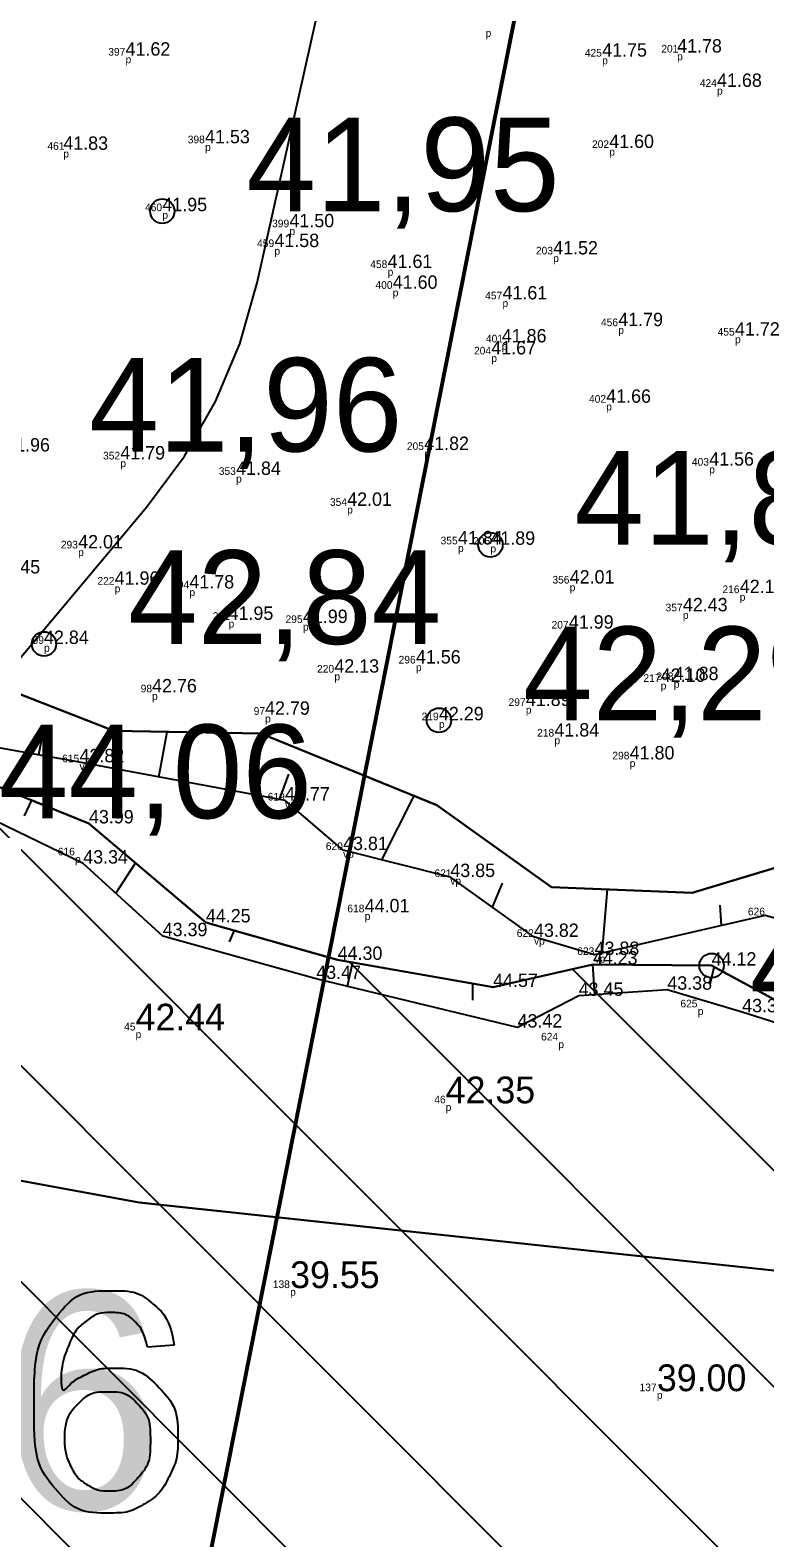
# Model space of a CAD drawing. Extents: x 700746 to 706058, y 6570320 to 6580460.
# Drawn here: x 703016.34 to 703035.57, y 6577333.29 to 6577372.73 of the extents above; entities that cross this region are included whole.
import ezdxf

# ---------------------------------------------------------------- set-up
doc = ezdxf.new("R2010")
doc.units = 0
for name, color, linetype in [('GEOLPUNKT', 7, 'Continuous'), ('Kaevandatud ala', 7, 'Continuous'), ('kataster', 7, 'Continuous'), ('KORGUS-EH2000', 7, 'Continuous'), ('Lamami horisontaal_EH2000', 7, 'Continuous'), ('MOOTKOOD', 7, 'Continuous'), ('MOOTKORG-EH2000', 7, 'Continuous'), ('MOOTNR', 7, 'Continuous'), ('Plokid', 7, 'Continuous'), ('RELJEEF', 7, 'Continuous'), ('vahekiht', 7, 'Continuous'), ('VEEKOGU', 7, 'Continuous'), ('VWX2_MV_PLOKK', 7, 'Continuous')]:
    doc.layers.add(name, color=color, linetype=linetype)

msp = doc.modelspace()

# ---------------------------------------------------------------- linework, layer by layer
at = {"layer": 'GEOLPUNKT'}
msp.add_lwpolyline([(703020.108, 6577338.335), (703019.413, 6577338.278)], dxfattribs=at)
for points in [[(703019.413, 6577338.278), (703019.319, 6577338.693), (703019.148, 6577338.881), (703018.863, 6577339.182), (703018.446, 6577339.182), (703018.111, 6577339.182), (703017.855, 6577338.995), (703017.526, 6577338.754), (703017.335, 6577338.291), (703017.144, 6577337.828), (703017.136, 6577336.973), (703017.389, 6577337.358), (703017.755, 6577337.544), (703018.121, 6577337.731), (703018.522, 6577337.731), (703019.223, 6577337.731), (703019.715, 6577337.216), (703020.208, 6577336.701), (703020.208, 6577335.885), (703020.208, 6577335.349), (703019.976, 6577334.888), (703019.745, 6577334.428), (703019.34, 6577334.183), (703018.935, 6577333.938), (703018.422, 6577333.938), (703017.546, 6577333.938), (703016.994, 6577334.581), (703016.441, 6577335.225), (703016.441, 6577336.701), (703016.441, 6577338.353), (703017.052, 6577339.103), (703017.585, 6577339.756), (703018.489, 6577339.756), (703019.162, 6577339.756), (703019.592, 6577339.378), (703020.022, 6577339.001), (703020.108, 6577338.335)], [(703017.245, 6577335.881), (703017.245, 6577335.519), (703017.398, 6577335.189), (703017.552, 6577334.858), (703017.826, 6577334.685), (703018.101, 6577334.512), (703018.406, 6577334.512), (703018.852, 6577334.512), (703019.169, 6577334.87), (703019.487, 6577335.228), (703019.487, 6577335.842), (703019.487, 6577336.433), (703019.173, 6577336.774), (703018.859, 6577337.114), (703018.379, 6577337.114), (703017.905, 6577337.114), (703017.575, 6577336.774), (703017.245, 6577336.433), (703017.245, 6577335.881)]]:
    msp.add_open_spline(points, degree=3, dxfattribs=at)
at = {"layer": 'Kaevandatud ala'}
for p, q in [((702992.432, 6577357.989), (703090.54, 6577259.881)), ((703000.537, 6577355.541), (703089.337, 6577266.74)), ((703006.006, 6577355.729), (703090.032, 6577271.702)), ((703013.828, 6577353.564), (703092.321, 6577275.07)), ((703024.691, 6577348.358), (703084.749, 6577288.3)), ((703030.536, 6577348.169), (703086.728, 6577291.977))]:
    msp.add_line(p, q, dxfattribs=at)
msp.add_lwpolyline([(703036.71, 6577346.89), (703034.18, 6577348.26), (703031.07, 6577348.29), (703028.46, 6577347.7), (703024.39, 6577348.41), (703020.94, 6577349.39), (703017.88, 6577351.98), (703014.52, 6577353.34), (703009.63, 6577354.92), (703006.58, 6577355.75), (703003.34, 6577355.63), (702999.56, 6577355.51), (702997.05, 6577356.29), (702993.2, 6577357.76), (702990.28, 6577358.63), (702987.96, 6577358.83), (702985.17, 6577359.82)], dxfattribs=at)
at = {"layer": 'kataster'}
msp.add_lwpolyline([(702859.8, 6577465.72), (703125.43, 6577441.71), (703167.04, 6577172.32), (703141.54, 6577201.64), (703129.16, 6577218.59), (703119.31, 6577233.95), (703096.08, 6577280.59), (703057.1, 6577329.85), (703041.25, 6577339.7), (703019.19, 6577342.06), (703005.04, 6577344.66), (702961.68, 6577364.05), (702944.77, 6577367.92), (702900.72, 6577367.74), (702878.06, 6577370.59), (702863.2, 6577375.41), (702862.38, 6577440.12)], close=True, dxfattribs=at)
msp.add_lwpolyline([(702754.28, 6577347.92), (702820.1, 6577376.69), (702831.19, 6577380.43), (702839.86, 6577381.59), (702851.4, 6577379.23), (702863.2, 6577375.41), (702878.06, 6577370.59), (702900.72, 6577367.74), (702944.77, 6577367.92), (702961.68, 6577364.05), (703005.04, 6577344.66), (703019.19, 6577342.06), (703041.25, 6577339.7), (703057.1, 6577329.85), (703096.08, 6577280.59), (703119.31, 6577233.95), (703129.16, 6577218.59), (703141.54, 6577201.64), (703167.04, 6577172.32), (703168.73, 6577170.37), (703277.36, 6577072.83), (703231.53, 6577106.55), (703089.87, 6577211.79), (702713.81, 6577334.91)], dxfattribs=at)
at = {"layer": 'KORGUS-EH2000'}
for centre in [(703019.801, 6577367.996), (703028.389, 6577359.269), (703016.703, 6577356.674), (703027.042, 6577354.677), (703034.18, 6577348.26)]:
    msp.add_circle(centre, 0.32, dxfattribs=at)
at = {"layer": 'Lamami horisontaal_EH2000'}
msp.add_lwpolyline([(703006.391, 6577318.752), (703012.55, 6577346.43), (703012.667, 6577347.028), (703012.754, 6577347.631), (703012.81, 6577348.236), (703012.835, 6577348.846), (703012.875, 6577351.291), (703012.933, 6577351.884), (703013.086, 6577352.442), (703013.335, 6577352.964), (703013.68, 6577353.45), (703019.384, 6577360.255), (703020.377, 6577361.59), (703021.191, 6577363.013), (703021.826, 6577364.523), (703022.283, 6577366.122), (703029.807, 6577399.721)], dxfattribs=at)
at = {"layer": 'Plokid'}
msp.add_lwpolyline([(703003.9, 6577246.25), (703043.339, 6577445.098)], dxfattribs=at)
at = {"layer": 'RELJEEF'}
for p, q in [((703016.68, 6577354.421), (703016.562, 6577353.767)), ((703019.71, 6577353.192), (703019.928, 6577354.376)), ((703023.104, 6577353.272), (703022.856, 6577352.608)), ((703025.545, 6577351.029), (703026.389, 6577352.701)), ((703016.191, 6577352.176), (703016.388, 6577352.584)), ((703019.094, 6577350.952), (703018.58, 6577350.153)), ((703028.701, 6577350.416), (703028.437, 6577349.792)), ((703031.312, 6577348.583), (703031.454, 6577350.252)), ((703034.391, 6577349.839), (703034.429, 6577349.306)), ((703021.555, 6577348.879), (703021.692, 6577349.176)), ((703024.779, 6577348.342), (703024.64, 6577347.715)), ((703031.058, 6577348.287), (703031.112, 6577347.498)), ((703034.139, 6577347.775), (703034.248, 6577348.223)), ((703027.928, 6577347.358), (703027.932, 6577347.792))]:
    msp.add_line(p, q, dxfattribs=at)
for points in [[(702985.17, 6577359.82), (702987.96, 6577358.83), (702990.28, 6577358.63), (702993.2, 6577357.76), (702997.05, 6577356.29), (702999.56, 6577355.51), (703003.34, 6577355.63), (703006.58, 6577355.75), (703009.63, 6577354.92), (703014.52, 6577353.34), (703017.88, 6577351.98), (703020.94, 6577349.39), (703024.39, 6577348.41), (703028.46, 6577347.7), (703031.07, 6577348.29), (703034.18, 6577348.26), (703036.71, 6577346.89)], [(703043.94, 6577346.43), (703038.41, 6577348.796), (703035.583, 6577349.574), (703031.116, 6577348.538), (703029.53, 6577349.01), (703027.34, 6577350.577), (703024.533, 6577351.283), (703023.013, 6577352.579), (703017.633, 6577353.578), (703012.802, 6577354.433), (703009.63, 6577354.92), (703006.58, 6577355.75), (703004.244, 6577356.833)], [(703006.58, 6577355.75), (703009.63, 6577354.92), (703014.52, 6577353.34), (703017.88, 6577351.98), (703020.94, 6577349.39), (703024.39, 6577348.41), (703028.46, 6577347.7), (703031.07, 6577348.29), (703034.18, 6577348.26), (703036.71, 6577346.89)]]:
    msp.add_lwpolyline(points, dxfattribs=at)
at = {"layer": 'vahekiht'}
msp.add_open_spline([(702979.832, 6577405.847), (702968.107, 6577383.619), (702956.937, 6577340.299), (703007.686, 6577297.989), (703005.438, 6577248.778), (703018.696, 6577224.523), (703025.875, 6577210.26), (703039.06, 6577207.602), (703055.215, 6577200.514), (703065.918, 6577180.529), (703097.43, 6577186.962), (703125.436, 6577225.369), (703148.077, 6577281.443), (703138.931, 6577341.457), (703139.445, 6577382.673), (703130.544, 6577416.204), (703100.319, 6577426.617), (703061.125, 6577412.698), (703017.391, 6577461.228), (702989.678, 6577424.511), (702979.832, 6577405.847)], degree=3, dxfattribs=at)
msp.add_open_spline([(702979.832, 6577405.847), (702968.107, 6577383.619), (702956.937, 6577340.299), (703007.686, 6577297.989), (703005.438, 6577248.778), (703018.696, 6577224.523), (703025.875, 6577210.26), (703039.06, 6577207.602), (703055.215, 6577200.514), (703065.918, 6577180.529), (703097.43, 6577186.962), (703125.436, 6577225.369), (703148.077, 6577281.443), (703138.931, 6577341.457), (703139.445, 6577382.673), (703130.544, 6577416.204), (703100.319, 6577426.617), (703061.125, 6577412.698), (703017.391, 6577461.228), (702989.678, 6577424.511), (702979.832, 6577405.847)], degree=3, dxfattribs=at)
at = {"layer": 'VEEKOGU'}
for points in [[(703038.763, 6577351.697), (703033.669, 6577350.166), (703029.986, 6577350.309), (703026.99, 6577352.457), (703022.38, 6577354.33), (703018.529, 6577354.402), (703013.913, 6577356.196), (703007.585, 6577356.945), (703003.126, 6577359.164), (702998.893, 6577361.271), (702993.656, 6577361.035), (702989.07, 6577362.429), (702983.354, 6577365.181)], [(702983.354, 6577365.181), (702989.07, 6577362.429), (702993.656, 6577361.035), (702998.893, 6577361.271), (703003.126, 6577359.164), (703007.585, 6577356.945), (703013.913, 6577356.196), (703018.529, 6577354.402), (703022.38, 6577354.33), (703026.99, 6577352.457), (703029.986, 6577350.309), (703033.669, 6577350.166), (703038.763, 6577351.697)], [(703038.2, 6577346.02), (703034.98, 6577347.04), (703033.02, 6577347.63), (703030.7, 6577347.47), (703029.1, 6577346.64), (703023.83, 6577347.91), (703019.81, 6577349.03), (703017.73, 6577350.93), (703013.38, 6577353.03), (703008.77, 6577354.76), (703003.4, 6577355), (702999.2, 6577355), (702993.41, 6577357.14), (702988.14, 6577358.08), (702984.34, 6577359.57)], [(703038.2, 6577346.02), (703034.98, 6577347.04), (703033.02, 6577347.63), (703030.7, 6577347.47), (703029.1, 6577346.64), (703023.83, 6577347.91), (703019.81, 6577349.03), (703017.73, 6577350.93), (703013.38, 6577353.03), (703008.77, 6577354.76), (703003.4, 6577355), (702999.2, 6577355), (702993.41, 6577357.14), (702988.14, 6577358.08), (702984.34, 6577359.57)]]:
    msp.add_lwpolyline(points, dxfattribs=at)
at = {"layer": 'VWX2_MV_PLOKK'}
msp.add_lwpolyline([(703044.07, 6577449.05), (703125.37, 6577441.7), (703167.08, 6577172.26), (703170.22, 6577152.1), (703231.53, 6577106.55), (703277.36, 6577072.83), (703360.09, 6576531.99), (703311.6, 6576228.52), (703293.62, 6575965.66), (703294.04, 6575933.77), (703295.43, 6575829.7), (703298.36, 6575609.6), (703298.84, 6575573.29), (703155.29, 6575552.59), (703145.59, 6575981.92), (703123.04, 6576234.88), (703120.61, 6576749.6), (703011.59, 6576989.47), (703015.74, 6577110.88), (702996.73, 6577210.32)], close=True, dxfattribs=at)

# ---------------------------------------------------------------- texts
at = {"layer": 'GEOLPUNKT'}
msp.add_text('PA-6', height=5.7, dxfattribs=at).set_placement((703002.864, 6577334.034))
at = {"layer": 'KORGUS-EH2000'}
for s, p in [('41,95', (703022.001, 6577367.996)), ('41,96', (703017.887, 6577361.709)), ('41,89', (703030.589, 6577359.269)), ('42,84', (703018.903, 6577356.674)), ('42,29', (703029.242, 6577354.677)), ('44,06', (703015.52, 6577352.115)), ('44,12', (703035.18, 6577347.035))]:
    msp.add_text(s, height=2.45, dxfattribs=at).set_placement(p)
at = {"layer": 'MOOTKOOD'}
for s, p in [('p', (703028.263, 6577372.556)), ('p', (703018.838, 6577371.865)), ('p', (703031.316, 6577371.839)), ('p', (703033.278, 6577371.946)), ('p', (703034.323, 6577371.048)), ('p', (703017.208, 6577369.401)), ('p', (703020.92, 6577369.572)), ('p', (703031.5, 6577369.449)), ('p', (703019.801, 6577367.796)), ('p', (703023.128, 6577367.375)), ('p', (703022.735, 6577366.857)), ('p', (703030.033, 6577366.664)), ('p', (703025.698, 6577366.309)), ('p', (703025.833, 6577365.766)), ('p', (703028.706, 6577365.488)), ('p', (703031.736, 6577364.788)), ('p', (703028.687, 6577364.363)), ('p', (703034.792, 6577364.541)), ('p', (703028.412, 6577364.048)), ('p', (703031.421, 6577362.784)), ('p', (703026.657, 6577361.548)), ('p', (703018.701, 6577361.301)), ('p', (703034.117, 6577361.14)), ('p', (703021.732, 6577360.897)), ('p', (703024.64, 6577360.087)), ('p', (703017.597, 6577358.973)), ('p', (703027.54, 6577359.08)), ('p', (703028.389, 6577359.069)), ('p', (703018.552, 6577358.024)), ('p', (703030.465, 6577358.055)), ('p', (703020.509, 6577357.927)), ('p', (703034.917, 6577357.804)), ('p', (703033.428, 6577357.328)), ('p', (703021.535, 6577357.105)), ('p', (703023.481, 6577357.022)), ('p', (703030.443, 6577356.875)), ('p', (703016.703, 6577356.474)), ('p', (703024.304, 6577355.724)), ('p', (703026.439, 6577355.963)), ('p', (703019.532, 6577355.208)), ('p', (703032.848, 6577355.483)), ('p', (703033.19, 6577355.528)), ('p', (703029.317, 6577354.852)), ('p', (703022.49, 6577354.622)), ('p', (703027.042, 6577354.477)), ('p', (703030.066, 6577354.052)), ('vp', (703017.633, 6577353.378)), ('p', (703032.036, 6577353.454)), ('vp', (703023.013, 6577352.379)), ('p', (703017.517, 6577350.943)), ('vp', (703024.533, 6577351.083)), ('vp', (703027.34, 6577350.377)), ('p', (703025.098, 6577349.454)), ('vp', (703029.53, 6577348.81)), ('vp', (703031.116, 6577348.338)), ('p', (703033.818, 6577346.967)), ('p', (703019.1, 6577346.363)), ('p', (703030.167, 6577346.101)), ('p', (703027.218, 6577344.457)), ('p', (703023.147, 6577339.624)), ('p', (703032.747, 6577336.927))]:
    msp.add_text(s, height=0.2, dxfattribs=at).set_placement(p)
at = {"layer": 'MOOTKORG-EH2000'}
for s, height, p in [('41.62', 0.35, (703018.838, 6577372.065)), ('41.75', 0.35, (703031.316, 6577372.039)), ('41.78', 0.35, (703033.278, 6577372.146)), ('41.68', 0.35, (703034.323, 6577371.248)), ('41.83', 0.35, (703017.208, 6577369.601)), ('41.83', 0.35, (703017.208, 6577369.601)), ('41.53', 0.35, (703020.92, 6577369.772)), ('41.60', 0.35, (703031.5, 6577369.649)), ('41.95', 0.35, (703019.801, 6577367.996)), ('41.50', 0.35, (703023.128, 6577367.575)), ('41.58', 0.35, (703022.735, 6577367.057)), ('41.52', 0.35, (703030.033, 6577366.864)), ('41.61', 0.35, (703025.698, 6577366.509)), ('41.60', 0.35, (703025.833, 6577365.966)), ('41.61', 0.35, (703028.706, 6577365.688)), ('41.79', 0.35, (703031.736, 6577364.988)), ('41.86', 0.35, (703028.687, 6577364.563)), ('41.72', 0.35, (703034.792, 6577364.741)), ('41.72', 0.35, (703034.792, 6577364.741)), ('41.67', 0.35, (703028.412, 6577364.248)), ('41.66', 0.35, (703031.421, 6577362.984)), ('41.96', 0.35, (703015.687, 6577361.709)), ('41.82', 0.35, (703026.657, 6577361.748)), ('41.79', 0.35, (703018.701, 6577361.501)), ('41.56', 0.35, (703034.117, 6577361.34)), ('41.84', 0.35, (703021.732, 6577361.097)), ('42.01', 0.35, (703024.64, 6577360.287)), ('42.01', 0.35, (703024.64, 6577360.287)), ('42.01', 0.35, (703017.597, 6577359.173)), ('41.84', 0.35, (703027.54, 6577359.28)), ('41.89', 0.35, (703028.389, 6577359.269)), ('42.45', 0.35, (703015.431, 6577358.518)), ('41.96', 0.35, (703018.552, 6577358.224)), ('42.01', 0.35, (703030.465, 6577358.255)), ('41.78', 0.35, (703020.509, 6577358.127)), ('42.17', 0.35, (703034.917, 6577358.004)), ('42.43', 0.35, (703033.428, 6577357.528)), ('41.95', 0.35, (703021.535, 6577357.305)), ('41.99', 0.35, (703023.481, 6577357.222)), ('41.99', 0.35, (703030.443, 6577357.075)), ('42.84', 0.35, (703016.703, 6577356.674)), ('42.13', 0.35, (703024.304, 6577355.924)), ('42.13', 0.35, (703024.304, 6577355.924)), ('41.56', 0.35, (703026.439, 6577356.163)), ('42.76', 0.35, (703019.532, 6577355.408)), ('42.10', 0.35, (703032.848, 6577355.683)), ('42.10', 0.35, (703032.848, 6577355.683)), ('41.88', 0.35, (703033.19, 6577355.728)), ('41.89', 0.35, (703029.317, 6577355.052)), ('42.79', 0.35, (703022.49, 6577354.822)), ('42.29', 0.35, (703027.042, 6577354.677)), ('41.84', 0.35, (703030.066, 6577354.252)), ('43.82', 0.35, (703017.633, 6577353.578)), ('41.80', 0.35, (703032.036, 6577353.654)), ('43.77', 0.35, (703023.013, 6577352.579)), ('43.99', 0.35, (703017.88, 6577351.98)), ('43.81', 0.35, (703024.533, 6577351.283)), ('43.34', 0.35, (703017.73, 6577350.93)), ('43.85', 0.35, (703027.34, 6577350.577)), ('44.01', 0.35, (703025.098, 6577349.654)), ('44.25', 0.35, (703020.94, 6577349.39)), ('43.39', 0.35, (703019.81, 6577349.03)), ('43.82', 0.35, (703029.53, 6577349.01)), ('44.30', 0.35, (703024.39, 6577348.41)), ('43.88', 0.35, (703031.116, 6577348.538)), ('43.47', 0.35, (703023.83, 6577347.91)), ('44.23', 0.35, (703031.07, 6577348.29)), ('44.12', 0.35, (703034.18, 6577348.26)), ('44.57', 0.35, (703028.46, 6577347.7)), ('43.38', 0.35, (703033.02, 6577347.63)), ('43.45', 0.35, (703030.7, 6577347.47)), ('42.44', 0.7, (703019.1, 6577346.563)), ('43.32', 0.35, (703034.98, 6577347.04)), ('43.42', 0.35, (703029.1, 6577346.64)), ('42.35', 0.7, (703027.218, 6577344.657)), ('39.55', 0.7, (703023.147, 6577339.824)), ('39.00', 0.7, (703032.747, 6577337.127))]:
    msp.add_text(s, height=height, dxfattribs=at).set_placement(p)
at = {"layer": 'MOOTNR'}
for s, p in [('201', (703032.863, 6577372.146)), ('397', (703018.385, 6577372.065)), ('425', (703030.861, 6577372.039)), ('424', (703033.871, 6577371.248)), ('398', (703020.466, 6577369.772)), ('461', (703016.793, 6577369.601)), ('202', (703031.049, 6577369.649)), ('460', (703019.348, 6577367.996)), ('399', (703022.674, 6577367.575)), ('459', (703022.281, 6577367.057)), ('203', (703029.58, 6577366.864)), ('458', (703025.244, 6577366.509)), ('400', (703025.38, 6577365.966)), ('457', (703028.253, 6577365.688)), ('456', (703031.283, 6577364.988)), ('455', (703034.337, 6577364.741)), ('204', (703027.96, 6577364.248)), ('401', (703028.272, 6577364.563)), ('402', (703030.97, 6577362.984)), ('352', (703018.25, 6577361.501)), ('205', (703026.202, 6577361.748)), ('353', (703021.279, 6577361.097)), ('403', (703033.664, 6577361.34)), ('354', (703024.188, 6577360.287)), ('293', (703017.144, 6577359.173)), ('355', (703027.085, 6577359.28)), ('206', (703027.936, 6577359.269)), ('222', (703018.101, 6577358.224)), ('294', (703020.057, 6577358.127)), ('356', (703030.012, 6577358.255)), ('216', (703034.464, 6577358.004)), ('357', (703032.975, 6577357.528)), ('221', (703021.12, 6577357.305)), ('295', (703023.026, 6577357.222)), ('207', (703029.99, 6577357.075)), ('99', (703016.405, 6577356.674)), ('296', (703025.986, 6577356.163)), ('220', (703023.851, 6577355.924)), ('217', (703032.395, 6577355.683)), ('208', (703032.736, 6577355.728)), ('98', (703019.234, 6577355.408)), ('97', (703022.192, 6577354.822)), ('297', (703028.864, 6577355.052)), ('219', (703026.588, 6577354.677)), ('218', (703029.612, 6577354.252)), ('615', (703017.178, 6577353.578)), ('298', (703031.582, 6577353.654)), ('619', (703022.559, 6577352.579)), ('620', (703024.08, 6577351.283)), ('616', (703017.064, 6577351.143)), ('621', (703026.925, 6577350.577)), ('618', (703024.644, 6577349.654)), ('626', (703035.13, 6577349.574)), ('622', (703029.079, 6577349.01)), ('623', (703030.663, 6577348.538)), ('625', (703033.363, 6577347.167)), ('45', (703018.8, 6577346.563)), ('624', (703029.715, 6577346.301)), ('46', (703026.92, 6577344.657)), ('138', (703022.693, 6577339.824)), ('137', (703032.294, 6577337.127))]:
    msp.add_text(s, height=0.2, dxfattribs=at).set_placement(p)

doc.saveas('drawing.dxf')
